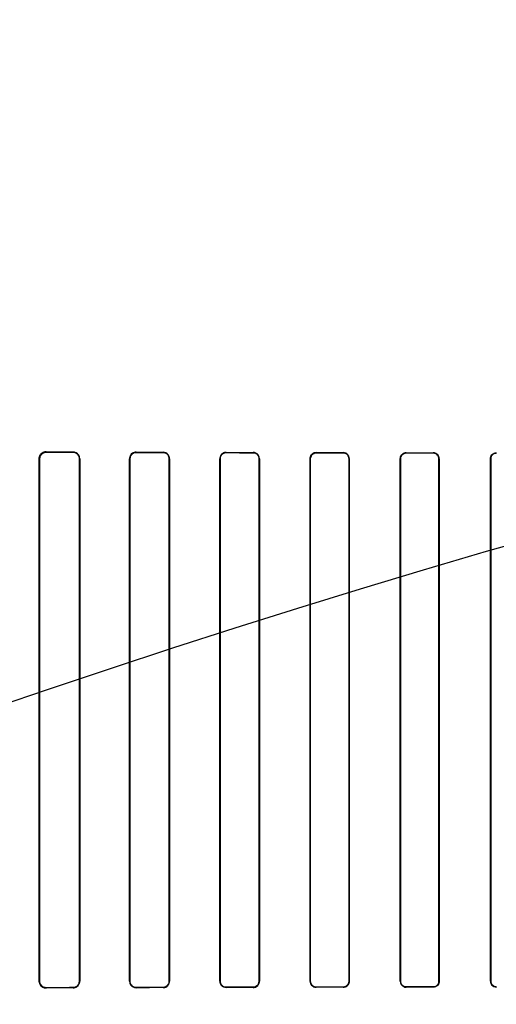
# Model space of a CAD drawing. Header units: millimetres. Extents: x 0 to 297, y 0 to 210.
# Tile 343 of 455: x 240.147 to 240.332, y 158.521 to 158.904. Entities that reach past the tile are written whole.
import ezdxf

# ---------------------------------------------------------------- set-up
doc = ezdxf.new("R2010")
doc.units = ezdxf.units.MM
doc.header["$LTSCALE"] = 16.335
doc.layers.get('0').update_dxf_attribs({"linetype": 'CONTINUOUS'})
for name, color, linetype in [('AXES_REF', 7, 'CONTINUOUS'), ('INTFCLR_1', 7, 'CONTINUOUS'), ('INTFCLR_72935', 7, 'CONTINUOUS')]:
    doc.layers.add(name, color=color, linetype=linetype)

msp = doc.modelspace()

# ---------------------------------------------------------------- linework, layer by layer
at = {"color": 7, "linetype": 'Continuous'}
for radius in [6.78708, 6.7865, 6.74304]:
    msp.add_circle((241.48891, 154.71148), radius, dxfattribs=at)
for radius, start, end in [(6.72, 278.277129, 261.722871), (6.874, 113.082594, 269.618979)]:
    msp.add_arc((241.48891, 154.71148), radius, start, end, dxfattribs=at)
at = {"layer": 'AXES_REF', "color": 9, "linetype": 'Continuous'}
msp.add_circle((241.48891, 154.71148), 4.15, dxfattribs=at)
at = {"layer": 'AXES_REF', "color": 7, "linetype": 'Continuous'}
msp.add_arc((241.48891, 154.71148), 6.874, 113.082685, 66.917315, dxfattribs=at)
at = {"layer": 'AXES_REF', "color": 9, "linetype": 'Continuous'}
msp.add_arc((241.48891, 154.71148), 6.19116, 94.411812, 85.588188, dxfattribs=at)
at = {"layer": 'INTFCLR_1', "color": 9, "linetype": 'Continuous'}
for p, q in [((240.15696, 158.7355), (240.15696, 158.7356)), ((240.16746, 158.73556), (240.16746, 158.73546)), ((240.19196, 158.73539), (240.19196, 158.73549)), ((240.20246, 158.73546), (240.20246, 158.73537)), ((240.22696, 158.73531), (240.22696, 158.7354)), ((240.23746, 158.73537), (240.23746, 158.73529)), ((240.26196, 158.73525), (240.26196, 158.73533)), ((240.27246, 158.73531), (240.27246, 158.73523)), ((240.29696, 158.7352), (240.29696, 158.73527)), ((240.30746, 158.73526), (240.30746, 158.73518)), ((240.33196, 158.73516), (240.33196, 158.73524)), ((240.15432, 158.73297), (240.15443, 158.73297)), ((240.16995, 158.73297), (240.17005, 158.73297)), ((240.18944, 158.73297), (240.18953, 158.73297)), ((240.20486, 158.73297), (240.20495, 158.73297)), ((240.22453, 158.73297), (240.22462, 158.73297)), ((240.23978, 158.73297), (240.23987, 158.73297)), ((240.2596, 158.73297), (240.25968, 158.73297)), ((240.27472, 158.73297), (240.2748, 158.73297)), ((240.29466, 158.73297), (240.29473, 158.73297)), ((240.30968, 158.73297), (240.30976, 158.73297)), ((240.3297, 158.73297), (240.32977, 158.73297)), ((240.15443, 158.52997), (240.15432, 158.52997)), ((240.15696, 158.52733), (240.15696, 158.52744)), ((240.16746, 158.52747), (240.16746, 158.52737)), ((240.17005, 158.52997), (240.16995, 158.52997)), ((240.18953, 158.52997), (240.18944, 158.52997)), ((240.19196, 158.52745), (240.19196, 158.52754)), ((240.20246, 158.52757), (240.20246, 158.52748)), ((240.20495, 158.52997), (240.20486, 158.52997)), ((240.22462, 158.52997), (240.22453, 158.52997)), ((240.22696, 158.52754), (240.22696, 158.52763)), ((240.23746, 158.52765), (240.23746, 158.52756)), ((240.23987, 158.52997), (240.23978, 158.52997)), ((240.25968, 158.52997), (240.2596, 158.52997)), ((240.26196, 158.52761), (240.26196, 158.52769)), ((240.27246, 158.52771), (240.27246, 158.52763)), ((240.2748, 158.52997), (240.27472, 158.52997)), ((240.29473, 158.52997), (240.29466, 158.52997)), ((240.29696, 158.52766), (240.29696, 158.52774)), ((240.30746, 158.52775), (240.30746, 158.52768)), ((240.30976, 158.52997), (240.30968, 158.52997)), ((240.32977, 158.52997), (240.3297, 158.52997)), ((240.33196, 158.5277), (240.33196, 158.52778))]:
    msp.add_line(p, q, dxfattribs=at)
at = {"layer": 'INTFCLR_1', "color": 6, "linetype": 'Continuous'}
for p, q in [((240.15432, 158.73297), (240.15432, 158.52997)), ((240.15443, 158.73297), (240.15443, 158.52997)), ((240.16995, 158.52997), (240.16995, 158.73297)), ((240.17005, 158.52997), (240.17005, 158.73297)), ((240.18944, 158.73297), (240.18944, 158.52997)), ((240.18953, 158.73297), (240.18953, 158.52997)), ((240.20486, 158.52997), (240.20486, 158.73297)), ((240.20495, 158.52997), (240.20495, 158.73297)), ((240.22453, 158.73297), (240.22453, 158.52997)), ((240.22462, 158.73297), (240.22462, 158.52997)), ((240.23978, 158.52997), (240.23978, 158.73297)), ((240.23987, 158.52997), (240.23987, 158.73297)), ((240.2596, 158.73297), (240.2596, 158.52997)), ((240.25968, 158.73297), (240.25968, 158.52997)), ((240.27472, 158.52997), (240.27472, 158.73297)), ((240.2748, 158.52997), (240.2748, 158.73297)), ((240.29466, 158.73297), (240.29466, 158.52997)), ((240.29473, 158.73297), (240.29473, 158.52997)), ((240.30968, 158.52997), (240.30968, 158.73297)), ((240.30976, 158.52997), (240.30976, 158.73297)), ((240.3297, 158.73297), (240.3297, 158.52997)), ((240.32977, 158.73297), (240.32977, 158.52997))]:
    msp.add_line(p, q, dxfattribs=at)
for centre, major_axis, start_param, end_param in [((240.42471, 158.73647), (0.36509, 0), -2.394089, -2.352695), ((240.42471, 158.73647), (0.38609, 0), -2.337129, -2.300034), ((240.42471, 158.73647), (0.36509, 0), -2.262072, -2.225293), ((240.42471, 158.73647), (0.38609, 0), -2.217858, -2.184193), ((240.42471, 158.73647), (0.36509, 0), -2.143198, -2.109347), ((240.42471, 158.73647), (0.38609, 0), -2.10853, -2.077154), ((240.42471, 158.73647), (0.36509, 0), -2.032847, -2.000965), ((240.42471, 158.73647), (0.38609, 0), -2.005937, -1.976148), ((240.42471, 158.73647), (0.36509, 0), -1.928279, -1.897747), ((240.42471, 158.73647), (0.38609, 0), -1.908037, -1.879358), ((240.42471, 158.52647), (0.38609, 0), 2.300034, 2.337129), ((240.42471, 158.52647), (0.36509, 0), 2.352695, 2.394089), ((240.42471, 158.52647), (0.38609, 0), 2.184193, 2.217858), ((240.42471, 158.52647), (0.36509, 0), 2.225293, 2.262072), ((240.42471, 158.52647), (0.38609, 0), 2.077154, 2.10853), ((240.42471, 158.52647), (0.36509, 0), 2.109347, 2.143198), ((240.42471, 158.52647), (0.38609, 0), 1.976148, 2.005937), ((240.42471, 158.52647), (0.36509, 0), 2.000965, 2.032847), ((240.42471, 158.52647), (0.38609, 0), 1.879358, 1.908037), ((240.42471, 158.52647), (0.36509, 0), 1.897747, 1.928279)]:
    msp.add_ellipse(centre, major_axis=major_axis, ratio=0.003491, start_param=start_param, end_param=end_param, dxfattribs=at)
for points, knots in [([(240.15696, 158.7356), (240.15643, 158.7356), (240.15505, 158.73519), (240.15432, 158.73377), (240.15432, 158.73297)], [0, 0, 0, 0, 0.401573, 1, 1, 1, 1]), ([(240.15696, 158.7355), (240.15646, 158.7355), (240.15514, 158.73511), (240.15443, 158.73375), (240.15443, 158.73297)], [0, 0, 0, 0, 0.393822, 1, 1, 1, 1]), ([(240.17005, 158.73297), (240.17005, 158.73349), (240.16966, 158.73483), (240.16826, 158.73556), (240.16746, 158.73556)], [0, 0, 0, 0, 0.39343, 1, 1, 1, 1]), ([(240.16995, 158.73297), (240.16995, 158.73348), (240.16956, 158.73478), (240.16822, 158.73546), (240.16746, 158.73546)], [0, 0, 0, 0, 0.402383, 1, 1, 1, 1]), ([(240.19196, 158.73549), (240.19148, 158.73549), (240.19017, 158.73512), (240.18944, 158.73376), (240.18944, 158.73297)], [0, 0, 0, 0, 0.379369, 1, 1, 1, 1]), ([(240.19196, 158.73539), (240.1915, 158.73539), (240.19024, 158.73505), (240.18953, 158.73374), (240.18953, 158.73297)], [0, 0, 0, 0, 0.373842, 1, 1, 1, 1]), ([(240.20495, 158.73297), (240.20495, 158.73349), (240.20454, 158.73479), (240.20321, 158.73546), (240.20246, 158.73546)], [0, 0, 0, 0, 0.412853, 1, 1, 1, 1]), ([(240.20486, 158.73297), (240.20486, 158.73348), (240.20446, 158.73473), (240.20318, 158.73536), (240.20246, 158.73537)], [0, 0, 0, 0, 0.417005, 1, 1, 1, 1]), ([(240.22696, 158.7354), (240.22651, 158.7354), (240.22525, 158.73506), (240.22453, 158.73375), (240.22453, 158.73297)], [0, 0, 0, 0, 0.365847, 1, 1, 1, 1]), ([(240.22696, 158.73531), (240.2264, 158.73531), (240.22516, 158.73485), (240.22462, 158.7336), (240.22462, 158.73297)], [0, 0, 0, 0, 0.47417, 1, 1, 1, 1]), ([(240.23987, 158.73297), (240.23987, 158.73349), (240.23946, 158.73475), (240.23817, 158.73537), (240.23746, 158.73537)], [0, 0, 0, 0, 0.424165, 1, 1, 1, 1]), ([(240.23978, 158.73297), (240.23978, 158.73347), (240.23939, 158.73469), (240.23814, 158.73529), (240.23746, 158.73529)], [0, 0, 0, 0, 0.426866, 1, 1, 1, 1]), ([(240.26196, 158.73533), (240.2614, 158.73533), (240.26015, 158.73487), (240.2596, 158.73361), (240.2596, 158.73297)], [0, 0, 0, 0, 0.467061, 1, 1, 1, 1]), ([(240.26196, 158.73525), (240.26151, 158.73525), (240.26032, 158.7349), (240.25968, 158.73367), (240.25968, 158.73297)], [0, 0, 0, 0, 0.396507, 1, 1, 1, 1]), ([(240.2748, 158.73297), (240.2748, 158.73348), (240.27439, 158.73471), (240.27314, 158.73531), (240.27246, 158.73531)], [0, 0, 0, 0, 0.432833, 1, 1, 1, 1]), ([(240.27472, 158.73297), (240.27472, 158.73347), (240.27433, 158.73465), (240.27312, 158.73523), (240.27246, 158.73523)], [0, 0, 0, 0, 0.434515, 1, 1, 1, 1]), ([(240.29696, 158.73527), (240.29642, 158.73528), (240.29521, 158.73484), (240.29466, 158.7336), (240.29466, 158.73297)], [0, 0, 0, 0, 0.45921, 1, 1, 1, 1]), ([(240.29696, 158.7352), (240.29638, 158.7352), (240.2952, 158.73471), (240.29473, 158.73352), (240.29473, 158.73297)], [0, 0, 0, 0, 0.511254, 1, 1, 1, 1]), ([(240.30976, 158.73297), (240.30976, 158.73348), (240.30935, 158.73469), (240.30812, 158.73526), (240.30746, 158.73526)], [0, 0, 0, 0, 0.439305, 1, 1, 1, 1]), ([(240.30968, 158.73297), (240.30968, 158.73347), (240.30928, 158.73464), (240.30809, 158.73518), (240.30746, 158.73518)], [0, 0, 0, 0, 0.445822, 1, 1, 1, 1]), ([(240.3297, 158.73297), (240.3297, 158.73349), (240.33011, 158.73468), (240.33133, 158.73524), (240.33196, 158.73524)], [0, 0, 0, 0, 0.448932, 1, 1, 1, 1]), ([(240.33196, 158.73516), (240.3314, 158.73516), (240.33023, 158.73469), (240.32977, 158.73352), (240.32977, 158.73297)], [0, 0, 0, 0, 0.506253, 1, 1, 1, 1]), ([(240.15432, 158.52997), (240.15432, 158.52946), (240.1547, 158.5281), (240.15613, 158.52733), (240.15696, 158.52733)], [0, 0, 0, 0, 0.376083, 1, 1, 1, 1]), ([(240.15443, 158.52997), (240.15443, 158.52946), (240.15481, 158.52814), (240.15618, 158.52744), (240.15696, 158.52744)], [0, 0, 0, 0, 0.392607, 1, 1, 1, 1]), ([(240.16746, 158.52747), (240.16798, 158.52747), (240.16928, 158.52788), (240.16995, 158.52922), (240.16995, 158.52997)], [0, 0, 0, 0, 0.409287, 1, 1, 1, 1]), ([(240.16746, 158.52737), (240.16798, 158.52737), (240.16933, 158.52778), (240.17005, 158.52917), (240.17005, 158.52997)], [0, 0, 0, 0, 0.394587, 1, 1, 1, 1]), ([(240.18944, 158.52997), (240.18944, 158.52945), (240.18984, 158.52813), (240.1912, 158.52745), (240.19196, 158.52745)], [0, 0, 0, 0, 0.405294, 1, 1, 1, 1]), ([(240.18953, 158.52997), (240.18953, 158.52946), (240.18993, 158.52819), (240.19124, 158.52754), (240.19196, 158.52754)], [0, 0, 0, 0, 0.4116, 1, 1, 1, 1]), ([(240.20246, 158.52757), (240.20291, 158.52757), (240.20415, 158.52791), (240.20486, 158.5292), (240.20486, 158.52997)], [0, 0, 0, 0, 0.369218, 1, 1, 1, 1]), ([(240.20246, 158.52748), (240.20294, 158.52748), (240.20422, 158.52784), (240.20495, 158.52918), (240.20495, 158.52997)], [0, 0, 0, 0, 0.373743, 1, 1, 1, 1]), ([(240.22453, 158.52997), (240.22453, 158.52945), (240.22494, 158.52818), (240.22625, 158.52754), (240.22696, 158.52754)], [0, 0, 0, 0, 0.419413, 1, 1, 1, 1]), ([(240.22462, 158.52997), (240.22462, 158.52946), (240.22501, 158.52823), (240.22628, 158.52762), (240.22696, 158.52763)], [0, 0, 0, 0, 0.422805, 1, 1, 1, 1]), ([(240.23746, 158.52765), (240.23794, 158.52765), (240.23915, 158.52801), (240.23978, 158.52926), (240.23978, 158.52997)], [0, 0, 0, 0, 0.401643, 1, 1, 1, 1]), ([(240.23746, 158.52756), (240.23805, 158.52756), (240.23932, 158.52804), (240.23987, 158.52932), (240.23987, 158.52997)], [0, 0, 0, 0, 0.47334, 1, 1, 1, 1]), ([(240.2596, 158.52997), (240.2596, 158.52945), (240.26001, 158.52821), (240.26128, 158.52761), (240.26196, 158.52761)], [0, 0, 0, 0, 0.429292, 1, 1, 1, 1]), ([(240.25968, 158.52997), (240.25968, 158.52947), (240.26008, 158.52827), (240.2613, 158.52769), (240.26196, 158.52769)], [0, 0, 0, 0, 0.431437, 1, 1, 1, 1]), ([(240.27246, 158.52771), (240.27292, 158.52771), (240.27409, 158.52805), (240.27472, 158.52927), (240.27472, 158.52997)], [0, 0, 0, 0, 0.393955, 1, 1, 1, 1]), ([(240.27246, 158.52763), (240.27302, 158.52763), (240.27425, 158.52808), (240.2748, 158.52933), (240.2748, 158.52997)], [0, 0, 0, 0, 0.463766, 1, 1, 1, 1]), ([(240.29466, 158.52997), (240.29466, 158.52945), (240.29506, 158.52824), (240.2963, 158.52766), (240.29696, 158.52766)], [0, 0, 0, 0, 0.436747, 1, 1, 1, 1]), ([(240.29473, 158.52997), (240.29473, 158.52947), (240.29513, 158.5283), (240.29633, 158.52774), (240.29696, 158.52774)], [0, 0, 0, 0, 0.438001, 1, 1, 1, 1]), ([(240.30746, 158.52775), (240.30804, 158.52775), (240.30922, 158.52824), (240.30968, 158.52941), (240.30968, 158.52997)], [0, 0, 0, 0, 0.509133, 1, 1, 1, 1]), ([(240.30976, 158.52997), (240.30976, 158.52945), (240.30934, 158.52824), (240.30811, 158.52768), (240.30746, 158.52768)], [0, 0, 0, 0, 0.444674, 1, 1, 1, 1]), ([(240.3297, 158.52997), (240.3297, 158.52946), (240.3301, 158.52826), (240.33132, 158.5277), (240.33196, 158.5277)], [0, 0, 0, 0, 0.442115, 1, 1, 1, 1]), ([(240.32977, 158.52997), (240.32977, 158.52947), (240.33017, 158.52831), (240.33135, 158.52778), (240.33196, 158.52778)], [0, 0, 0, 0, 0.449607, 1, 1, 1, 1])]:
    msp.add_open_spline(points, degree=3, knots=knots, dxfattribs=at)
at = {"layer": 'INTFCLR_72935', "color": 9, "linetype": 'Continuous'}
for p, q in [((240.15696, 158.7356), (240.15696, 158.7355)), ((240.16746, 158.73546), (240.16746, 158.73556)), ((240.19196, 158.73549), (240.19196, 158.73539)), ((240.20246, 158.73537), (240.20246, 158.73546)), ((240.22696, 158.7354), (240.22696, 158.73531)), ((240.23746, 158.73529), (240.23746, 158.73537)), ((240.26196, 158.73533), (240.26196, 158.73525)), ((240.27246, 158.73523), (240.27246, 158.73531)), ((240.29696, 158.73527), (240.29696, 158.7352)), ((240.30746, 158.73518), (240.30746, 158.73526)), ((240.33196, 158.73524), (240.33196, 158.73516)), ((240.15443, 158.73297), (240.15432, 158.73297)), ((240.17005, 158.73297), (240.16995, 158.73297)), ((240.18953, 158.73297), (240.18944, 158.73297)), ((240.20495, 158.73297), (240.20486, 158.73297)), ((240.22462, 158.73297), (240.22453, 158.73297)), ((240.23987, 158.73297), (240.23978, 158.73297)), ((240.25968, 158.73297), (240.2596, 158.73297)), ((240.2748, 158.73297), (240.27472, 158.73297)), ((240.29473, 158.73297), (240.29466, 158.73297)), ((240.30976, 158.73297), (240.30968, 158.73297)), ((240.32977, 158.73297), (240.3297, 158.73297)), ((240.15432, 158.52997), (240.15443, 158.52997)), ((240.15696, 158.52744), (240.15696, 158.52733)), ((240.16746, 158.52737), (240.16746, 158.52747)), ((240.16995, 158.52997), (240.17005, 158.52997)), ((240.18944, 158.52997), (240.18953, 158.52997)), ((240.19196, 158.52754), (240.19196, 158.52745)), ((240.20246, 158.52748), (240.20246, 158.52757)), ((240.20486, 158.52997), (240.20495, 158.52997)), ((240.22453, 158.52997), (240.22462, 158.52997)), ((240.22696, 158.52763), (240.22696, 158.52754)), ((240.23746, 158.52756), (240.23746, 158.52765)), ((240.23978, 158.52997), (240.23987, 158.52997)), ((240.2596, 158.52997), (240.25968, 158.52997)), ((240.26196, 158.52769), (240.26196, 158.52761)), ((240.27246, 158.52763), (240.27246, 158.52771)), ((240.27472, 158.52997), (240.2748, 158.52997)), ((240.29466, 158.52997), (240.29473, 158.52997)), ((240.29696, 158.52774), (240.29696, 158.52766)), ((240.30746, 158.52768), (240.30746, 158.52775)), ((240.30968, 158.52997), (240.30976, 158.52997)), ((240.3297, 158.52997), (240.32977, 158.52997)), ((240.33196, 158.52778), (240.33196, 158.5277))]:
    msp.add_line(p, q, dxfattribs=at)
at = {"layer": 'INTFCLR_72935', "color": 6, "linetype": 'Continuous'}
for p, q in [((240.15432, 158.52997), (240.15432, 158.73297)), ((240.15443, 158.52997), (240.15443, 158.73297)), ((240.16995, 158.73297), (240.16995, 158.52997)), ((240.17005, 158.73297), (240.17005, 158.52997)), ((240.18944, 158.52997), (240.18944, 158.73297)), ((240.18953, 158.52997), (240.18953, 158.73297)), ((240.20486, 158.73297), (240.20486, 158.52997)), ((240.20495, 158.73297), (240.20495, 158.52997)), ((240.22453, 158.52997), (240.22453, 158.73297)), ((240.22462, 158.52997), (240.22462, 158.73297)), ((240.23978, 158.73297), (240.23978, 158.52997)), ((240.23987, 158.73297), (240.23987, 158.52997)), ((240.2596, 158.52997), (240.2596, 158.73297)), ((240.25968, 158.52997), (240.25968, 158.73297)), ((240.27472, 158.73297), (240.27472, 158.52997)), ((240.2748, 158.73297), (240.2748, 158.52997)), ((240.29466, 158.52997), (240.29466, 158.73297)), ((240.29473, 158.52997), (240.29473, 158.73297)), ((240.30968, 158.73297), (240.30968, 158.52997)), ((240.30976, 158.73297), (240.30976, 158.52997)), ((240.3297, 158.52997), (240.3297, 158.73297)), ((240.32977, 158.52997), (240.32977, 158.73297))]:
    msp.add_line(p, q, dxfattribs=at)
at = {"layer": 'INTFCLR_72935', "color": 7, "linetype": 'Continuous'}
msp.add_lwpolyline([(240.15609, 158.52748), (240.15618, 158.52745), (240.15627, 158.52742), (240.15637, 158.5274), (240.15646, 158.52738), (240.15656, 158.52736), (240.15666, 158.52735), (240.15676, 158.52734), (240.15686, 158.52734), (240.15696, 158.52733)], dxfattribs=at)
at = {"layer": 'INTFCLR_72935', "color": 6, "linetype": 'Continuous'}
for centre, major_axis, start_param, end_param in [((240.42471, 158.73647), (0.36509, 0), -2.394089, -2.352695), ((240.42471, 158.73647), (0.38609, 0), -2.337129, -2.300034), ((240.42471, 158.73647), (0.36509, 0), -2.262072, -2.225293), ((240.42471, 158.73647), (0.38609, 0), -2.217858, -2.184193), ((240.42471, 158.73647), (0.36509, 0), -2.143198, -2.109347), ((240.42471, 158.73647), (0.38609, 0), -2.10853, -2.077154), ((240.42471, 158.73647), (0.36509, 0), -2.032847, -2.000965), ((240.42471, 158.73647), (0.38609, 0), -2.005937, -1.976148), ((240.42471, 158.73647), (0.36509, 0), -1.928279, -1.897747), ((240.42471, 158.73647), (0.38609, 0), -1.908037, -1.879358), ((240.42471, 158.52647), (0.38609, 0), 2.300034, 2.337129), ((240.42471, 158.52647), (0.36509, 0), 2.352695, 2.394089), ((240.42471, 158.52647), (0.38609, 0), 2.184193, 2.217858), ((240.42471, 158.52647), (0.36509, 0), 2.225293, 2.262072), ((240.42471, 158.52647), (0.38609, 0), 2.077154, 2.10853), ((240.42471, 158.52647), (0.36509, 0), 2.109347, 2.143198), ((240.42471, 158.52647), (0.38609, 0), 1.976148, 2.005937), ((240.42471, 158.52647), (0.36509, 0), 2.000965, 2.032847), ((240.42471, 158.52647), (0.38609, 0), 1.879358, 1.908037), ((240.42471, 158.52647), (0.36509, 0), 1.897747, 1.928279)]:
    msp.add_ellipse(centre, major_axis=major_axis, ratio=0.003491, start_param=start_param, end_param=end_param, dxfattribs=at)
for points, knots in [([(240.15432, 158.73297), (240.15432, 158.73347), (240.1547, 158.73484), (240.15613, 158.73561), (240.15696, 158.7356)], [0, 0, 0, 0, 0.376083, 1, 1, 1, 1]), ([(240.15443, 158.73297), (240.15443, 158.73347), (240.15481, 158.73479), (240.15618, 158.7355), (240.15696, 158.7355)], [0, 0, 0, 0, 0.392511, 1, 1, 1, 1]), ([(240.17005, 158.73297), (240.17005, 158.73348), (240.16966, 158.73483), (240.16827, 158.73556), (240.16746, 158.73556)], [0, 0, 0, 0, 0.391624, 1, 1, 1, 1]), ([(240.16746, 158.73546), (240.16796, 158.73546), (240.16926, 158.73508), (240.16995, 158.73374), (240.16995, 158.73297)], [0, 0, 0, 0, 0.393004, 1, 1, 1, 1]), ([(240.19196, 158.73549), (240.19147, 158.73549), (240.19016, 158.73511), (240.18944, 158.73375), (240.18944, 158.73297)], [0, 0, 0, 0, 0.387521, 1, 1, 1, 1]), ([(240.18953, 158.73297), (240.18953, 158.73348), (240.18993, 158.73475), (240.19124, 158.73539), (240.19196, 158.73539)], [0, 0, 0, 0, 0.411738, 1, 1, 1, 1]), ([(240.20495, 158.73297), (240.20495, 158.73349), (240.20454, 158.73479), (240.20321, 158.73546), (240.20246, 158.73546)], [0, 0, 0, 0, 0.411614, 1, 1, 1, 1]), ([(240.20246, 158.73537), (240.20293, 158.73537), (240.20417, 158.73502), (240.20486, 158.73372), (240.20486, 158.73297)], [0, 0, 0, 0, 0.378712, 1, 1, 1, 1]), ([(240.22696, 158.7354), (240.2265, 158.7354), (240.22524, 158.73505), (240.22453, 158.73374), (240.22453, 158.73297)], [0, 0, 0, 0, 0.376214, 1, 1, 1, 1]), ([(240.22462, 158.73297), (240.22462, 158.73348), (240.22502, 158.73471), (240.22628, 158.73531), (240.22696, 158.73531)], [0, 0, 0, 0, 0.426616, 1, 1, 1, 1]), ([(240.23987, 158.73297), (240.23987, 158.73349), (240.23946, 158.73475), (240.23817, 158.73537), (240.23746, 158.73537)], [0, 0, 0, 0, 0.425926, 1, 1, 1, 1]), ([(240.23746, 158.73529), (240.23795, 158.73529), (240.23916, 158.73491), (240.23978, 158.73367), (240.23978, 158.73297)], [0, 0, 0, 0, 0.409084, 1, 1, 1, 1]), ([(240.2596, 158.73297), (240.2596, 158.73348), (240.26001, 158.73472), (240.26128, 158.73533), (240.26196, 158.73533)], [0, 0, 0, 0, 0.429292, 1, 1, 1, 1]), ([(240.25968, 158.73297), (240.25968, 158.73348), (240.26009, 158.73467), (240.26131, 158.73525), (240.26196, 158.73525)], [0, 0, 0, 0, 0.436653, 1, 1, 1, 1]), ([(240.2748, 158.73297), (240.2748, 158.73349), (240.27439, 158.73472), (240.27314, 158.73531), (240.27246, 158.73531)], [0, 0, 0, 0, 0.43647, 1, 1, 1, 1]), ([(240.27246, 158.73523), (240.27293, 158.73523), (240.2741, 158.73487), (240.27472, 158.73366), (240.27472, 158.73297)], [0, 0, 0, 0, 0.400765, 1, 1, 1, 1]), ([(240.29466, 158.73297), (240.29466, 158.73348), (240.29506, 158.73469), (240.2963, 158.73528), (240.29696, 158.73527)], [0, 0, 0, 0, 0.436747, 1, 1, 1, 1]), ([(240.29473, 158.73297), (240.29473, 158.73347), (240.29514, 158.73465), (240.29633, 158.7352), (240.29696, 158.7352)], [0, 0, 0, 0, 0.443691, 1, 1, 1, 1]), ([(240.30976, 158.73297), (240.30976, 158.73349), (240.30934, 158.73469), (240.30811, 158.73526), (240.30746, 158.73526)], [0, 0, 0, 0, 0.444674, 1, 1, 1, 1]), ([(240.30746, 158.73518), (240.30804, 158.73518), (240.30922, 158.73469), (240.30968, 158.73352), (240.30968, 158.73297)], [0, 0, 0, 0, 0.512923, 1, 1, 1, 1]), ([(240.3297, 158.73297), (240.3297, 158.73348), (240.3301, 158.73467), (240.33132, 158.73524), (240.33196, 158.73524)], [0, 0, 0, 0, 0.442115, 1, 1, 1, 1]), ([(240.32977, 158.73297), (240.32977, 158.73347), (240.33017, 158.73463), (240.33135, 158.73516), (240.33196, 158.73516)], [0, 0, 0, 0, 0.449607, 1, 1, 1, 1]), ([(240.15696, 158.52744), (240.15645, 158.52744), (240.15513, 158.52783), (240.15443, 158.52919), (240.15443, 158.52997)], [0, 0, 0, 0, 0.398583, 1, 1, 1, 1]), ([(240.16995, 158.52997), (240.16995, 158.52946), (240.16956, 158.52816), (240.16822, 158.52748), (240.16746, 158.52747)], [0, 0, 0, 0, 0.400302, 1, 1, 1, 1]), ([(240.16746, 158.52737), (240.16799, 158.52737), (240.16934, 158.52778), (240.17005, 158.52918), (240.17005, 158.52997)], [0, 0, 0, 0, 0.400719, 1, 1, 1, 1]), ([(240.18944, 158.52997), (240.18944, 158.52945), (240.18984, 158.52813), (240.1912, 158.52745), (240.19196, 158.52745)], [0, 0, 0, 0, 0.404898, 1, 1, 1, 1]), ([(240.19196, 158.52754), (240.19149, 158.52754), (240.19023, 158.5279), (240.18953, 158.52921), (240.18953, 158.52997)], [0, 0, 0, 0, 0.383513, 1, 1, 1, 1]), ([(240.20486, 158.52997), (240.20486, 158.52946), (240.20446, 158.52821), (240.20318, 158.52757), (240.20246, 158.52757)], [0, 0, 0, 0, 0.417183, 1, 1, 1, 1]), ([(240.20246, 158.52748), (240.20295, 158.52748), (240.20424, 158.52785), (240.20495, 158.52919), (240.20495, 158.52997)], [0, 0, 0, 0, 0.383062, 1, 1, 1, 1]), ([(240.22453, 158.52997), (240.22453, 158.52945), (240.22494, 158.52817), (240.22625, 158.52754), (240.22696, 158.52754)], [0, 0, 0, 0, 0.422388, 1, 1, 1, 1]), ([(240.22696, 158.52763), (240.2264, 158.52762), (240.22516, 158.52809), (240.22462, 158.52934), (240.22462, 158.52997)], [0, 0, 0, 0, 0.47417, 1, 1, 1, 1]), ([(240.23978, 158.52997), (240.23978, 158.52946), (240.23938, 158.52824), (240.23814, 158.52765), (240.23746, 158.52765)], [0, 0, 0, 0, 0.429389, 1, 1, 1, 1]), ([(240.23746, 158.52756), (240.23792, 158.52756), (240.23916, 158.5279), (240.23987, 158.5292), (240.23987, 158.52997)], [0, 0, 0, 0, 0.370654, 1, 1, 1, 1]), ([(240.2596, 158.52997), (240.2596, 158.52945), (240.26002, 158.52821), (240.26128, 158.52761), (240.26196, 158.52761)], [0, 0, 0, 0, 0.434167, 1, 1, 1, 1]), ([(240.26196, 158.52769), (240.2615, 158.52769), (240.2603, 158.52805), (240.25968, 158.52928), (240.25968, 158.52997)], [0, 0, 0, 0, 0.404563, 1, 1, 1, 1]), ([(240.2748, 158.52997), (240.2748, 158.52945), (240.27439, 158.52822), (240.27314, 158.52763), (240.27246, 158.52763)], [0, 0, 0, 0, 0.432834, 1, 1, 1, 1]), ([(240.27472, 158.52997), (240.27472, 158.52946), (240.27432, 158.52828), (240.27311, 158.52771), (240.27246, 158.52771)], [0, 0, 0, 0, 0.438506, 1, 1, 1, 1]), ([(240.29466, 158.52997), (240.29466, 158.52945), (240.29507, 158.52823), (240.29631, 158.52766), (240.29696, 158.52766)], [0, 0, 0, 0, 0.443145, 1, 1, 1, 1]), ([(240.29696, 158.52774), (240.29651, 158.52774), (240.29535, 158.52808), (240.29473, 158.52929), (240.29473, 158.52997)], [0, 0, 0, 0, 0.397667, 1, 1, 1, 1]), ([(240.30976, 158.52997), (240.30976, 158.52946), (240.30935, 158.52825), (240.30812, 158.52768), (240.30746, 158.52768)], [0, 0, 0, 0, 0.439305, 1, 1, 1, 1]), ([(240.30968, 158.52997), (240.30968, 158.52947), (240.30928, 158.5283), (240.30809, 158.52775), (240.30746, 158.52775)], [0, 0, 0, 0, 0.445822, 1, 1, 1, 1]), ([(240.3297, 158.52997), (240.3297, 158.52945), (240.33011, 158.52825), (240.33133, 158.5277), (240.33196, 158.5277)], [0, 0, 0, 0, 0.448932, 1, 1, 1, 1]), ([(240.33196, 158.52778), (240.33139, 158.52778), (240.33022, 158.52826), (240.32977, 158.52942), (240.32977, 158.52997)], [0, 0, 0, 0, 0.512262, 1, 1, 1, 1])]:
    msp.add_open_spline(points, degree=3, knots=knots, dxfattribs=at)
at = {"layer": 'INTFCLR_72935', "color": 7, "linetype": 'Continuous'}
for points, knots in [([(240.15696, 158.52733), (240.15643, 158.52734), (240.15505, 158.52774), (240.15432, 158.52917), (240.15432, 158.52997)], [0, 0, 0, 0, 0.401573, 1, 1, 1, 1]), ([(240.15432, 158.52997), (240.15432, 158.5295), (240.15461, 158.52841), (240.15553, 158.52767), (240.15609, 158.52748)], [0, 0, 0, 0, 0.442089, 1, 1, 1, 1])]:
    msp.add_open_spline(points, degree=3, knots=knots, dxfattribs=at)

doc.saveas('drawing.dxf')
